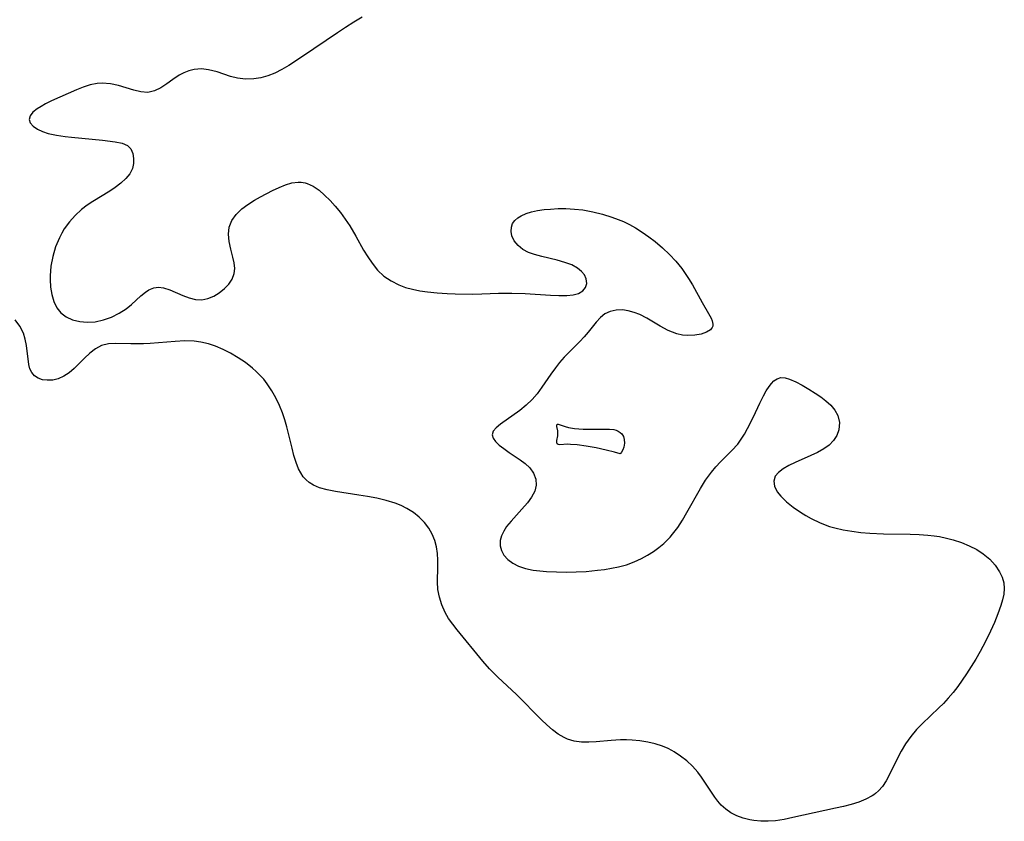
# Model space of a CAD drawing. Header units: metres. Extents: x 1073367 to 1082519, y 1569854 to 1574957.
# Tile 293 of 656: x 1076664 to 1076852, y 1572509 to 1572663. Entities that reach past the tile are written whole.
import ezdxf

# ---------------------------------------------------------------- set-up
doc = ezdxf.new("R2010")
doc.units = ezdxf.units.M
doc.layers.add('CGG_CurvaNivelLidar_v1', color=253, linetype='Continuous', lineweight=30)

msp = doc.modelspace()

# ---------------------------------------------------------------- linework, layer by layer
at = {"layer": 'CGG_CurvaNivelLidar_v1'}
for p, q in [((1076729.1728, 1572663.0992, 69.5), (1076727.5861, 1572662.1545, 69.5)), ((1076727.5861, 1572662.1545, 69.5), (1076725.9895, 1572661.1444, 69.5)), ((1076724.4095, 1572660.1035, 69.5), (1076717.7299, 1572655.5754, 69.5)), ((1076725.9895, 1572661.1444, 69.5), (1076724.4095, 1572660.1035, 69.5)), ((1076717.7299, 1572655.5754, 69.5), (1076715.1357, 1572653.8766, 69.5)), ((1076715.1357, 1572653.8766, 69.5), (1076713.8123, 1572653.1036, 69.5)), ((1076694.1213, 1572652.0095, 69.5), (1076692.9312, 1572651.2148, 69.5)), ((1076695.038, 1572652.4791, 69.5), (1076694.1213, 1572652.0095, 69.5)), ((1076696.0092, 1572652.8447, 69.5), (1076695.038, 1572652.4791, 69.5)), ((1076697.0209, 1572653.0906, 69.5), (1076696.0092, 1572652.8447, 69.5)), ((1076698.4194, 1572653.2016, 69.5), (1076697.0209, 1572653.0906, 69.5)), ((1076699.7665, 1572653.0573, 69.5), (1076698.4194, 1572653.2016, 69.5)), ((1076700.5804, 1572652.869, 69.5), (1076699.7665, 1572653.0573, 69.5)), ((1076701.3933, 1572652.6284, 69.5), (1076700.5804, 1572652.869, 69.5)), ((1076703.9518, 1572651.7843, 69.5), (1076701.3933, 1572652.6284, 69.5)), ((1076711.1051, 1572651.8869, 69.5), (1076709.777, 1572651.5178, 69.5)), ((1076712.47, 1572652.4301, 69.5), (1076711.1051, 1572651.8869, 69.5)), ((1076713.8123, 1572653.1036, 69.5), (1076712.47, 1572652.4301, 69.5)), ((1076677.1198, 1572650.1859, 69.5), (1076675.7882, 1572649.7387, 69.5)), ((1076678.4595, 1572650.4504, 69.5), (1076677.1198, 1572650.1859, 69.5)), ((1076679.4189, 1572650.4923, 69.5), (1076678.4595, 1572650.4504, 69.5)), ((1076680.9911, 1572650.3456, 69.5), (1076679.4189, 1572650.4923, 69.5)), ((1076682.5467, 1572650.0147, 69.5), (1076680.9911, 1572650.3456, 69.5)), ((1076685.4735, 1572649.1396, 69.5), (1076682.5467, 1572650.0147, 69.5)), ((1076691.7877, 1572650.3742, 69.5), (1076690.6099, 1572649.6088, 69.5)), ((1076692.9312, 1572651.2148, 69.5), (1076691.7877, 1572650.3742, 69.5)), ((1076705.2782, 1572651.4528, 69.5), (1076703.9518, 1572651.7843, 69.5)), ((1076706.8402, 1572651.2671, 69.5), (1076705.2782, 1572651.4528, 69.5)), ((1076708.4384, 1572651.3061, 69.5), (1076706.8402, 1572651.2671, 69.5)), ((1076709.777, 1572651.5178, 69.5), (1076708.4384, 1572651.3061, 69.5)), ((1076674.4535, 1572649.183, 69.5), (1076669.7207, 1572647.082, 69.5)), ((1076675.7882, 1572649.7387, 69.5), (1076674.4535, 1572649.183, 69.5)), ((1076686.8289, 1572648.8091, 69.5), (1076685.4735, 1572649.1396, 69.5)), ((1076688.1331, 1572648.7355, 69.5), (1076686.8289, 1572648.8091, 69.5)), ((1076689.3916, 1572649.0269, 69.5), (1076688.1331, 1572648.7355, 69.5)), ((1076690.6099, 1572649.6088, 69.5), (1076689.3916, 1572649.0269, 69.5)), ((1076668.5841, 1572646.524, 69.5), (1076667.7218, 1572646.0552, 69.5)), ((1076669.7207, 1572647.082, 69.5), (1076668.5841, 1572646.524, 69.5)), ((1076666.1561, 1572644.9134, 69.5), (1076665.6249, 1572644.2314, 69.5)), ((1076666.9549, 1572645.5702, 69.5), (1076666.1561, 1572644.9134, 69.5)), ((1076667.7218, 1572646.0552, 69.5), (1076666.9549, 1572645.5702, 69.5)), ((1076665.6249, 1572644.2314, 69.5), (1076665.4374, 1572643.5417, 69.5)), ((1076665.4374, 1572643.5417, 69.5), (1076665.6468, 1572642.8766, 69.5)), ((1076665.6468, 1572642.8766, 69.5), (1076666.1957, 1572642.2478, 69.5)), ((1076666.1957, 1572642.2478, 69.5), (1076667.0199, 1572641.6837, 69.5)), ((1076667.0199, 1572641.6837, 69.5), (1076667.9774, 1572641.244, 69.5)), ((1076667.9774, 1572641.244, 69.5), (1076669.0843, 1572640.884, 69.5)), ((1076669.0843, 1572640.884, 69.5), (1076670.6288, 1572640.5407, 69.5)), ((1076670.6288, 1572640.5407, 69.5), (1076672.2923, 1572640.291, 69.5)), ((1076672.2923, 1572640.291, 69.5), (1076673.5095, 1572640.1552, 69.5)), ((1076673.5095, 1572640.1552, 69.5), (1076679.4742, 1572639.6082, 69.5)), ((1076679.4742, 1572639.6082, 69.5), (1076681.9107, 1572639.2886, 69.5)), ((1076681.9107, 1572639.2886, 69.5), (1076683.2331, 1572639.0185, 69.5)), ((1076683.2331, 1572639.0185, 69.5), (1076684.2596, 1572638.5554, 69.5)), ((1076684.2596, 1572638.5554, 69.5), (1076684.8621, 1572637.9021, 69.5)), ((1076684.8621, 1572637.9021, 69.5), (1076685.2361, 1572637.0583, 69.5)), ((1076685.2361, 1572637.0583, 69.5), (1076685.4192, 1572636.0988, 69.5)), ((1076685.4238, 1572635.1258, 69.5), (1076685.2027, 1572634.1427, 69.5)), ((1076685.4192, 1572636.0988, 69.5), (1076685.4238, 1572635.1258, 69.5)), ((1076684.6959, 1572633.1739, 69.5), (1076683.9422, 1572632.2381, 69.5)), ((1076685.2027, 1572634.1427, 69.5), (1076684.6959, 1572633.1739, 69.5)), ((1076682.9939, 1572631.3457, 69.5), (1076681.8919, 1572630.5086, 69.5)), ((1076683.9422, 1572632.2381, 69.5), (1076682.9939, 1572631.3457, 69.5)), ((1076714.4938, 1572631.0495, 69.5), (1076715.7258, 1572631.3979, 69.5)), ((1076715.7258, 1572631.3979, 69.5), (1076716.9283, 1572631.5565, 69.5)), ((1076716.9283, 1572631.5565, 69.5), (1076717.4638, 1572631.5494, 69.5)), ((1076717.4638, 1572631.5494, 69.5), (1076718.2331, 1572631.4312, 69.5)), ((1076718.2331, 1572631.4312, 69.5), (1076718.6246, 1572631.3172, 69.5)), ((1076718.6246, 1572631.3172, 69.5), (1076719.7833, 1572630.7816, 69.5)), ((1076680.8783, 1572629.8541, 69.5), (1076677.5946, 1572627.8758, 69.5)), ((1076681.8919, 1572630.5086, 69.5), (1076680.8783, 1572629.8541, 69.5)), ((1076709.6874, 1572628.7774, 69.5), (1076711.9766, 1572629.9806, 69.5)), ((1076711.9766, 1572629.9806, 69.5), (1076713.2412, 1572630.5629, 69.5)), ((1076713.2412, 1572630.5629, 69.5), (1076714.4938, 1572631.0495, 69.5)), ((1076719.7833, 1572630.7816, 69.5), (1076720.9048, 1572630.0147, 69.5)), ((1076720.9048, 1572630.0147, 69.5), (1076721.9695, 1572629.0967, 69.5)), ((1076677.5946, 1572627.8758, 69.5), (1076676.4966, 1572627.1262, 69.5)), ((1076706.136, 1572626.4372, 69.5), (1076707.3, 1572627.3153, 69.5)), ((1076707.3, 1572627.3153, 69.5), (1076708.5745, 1572628.1288, 69.5)), ((1076708.5745, 1572628.1288, 69.5), (1076709.6874, 1572628.7774, 69.5)), ((1076721.9695, 1572629.0967, 69.5), (1076723.0093, 1572628.0546, 69.5)), ((1076723.0093, 1572628.0546, 69.5), (1076724.0118, 1572626.937, 69.5)), ((1076675.4409, 1572626.3085, 69.5), (1076674.2245, 1572625.1883, 69.5)), ((1076676.4966, 1572627.1262, 69.5), (1076675.4409, 1572626.3085, 69.5)), ((1076705.0613, 1572625.3831, 69.5), (1076706.136, 1572626.4372, 69.5)), ((1076724.0118, 1572626.937, 69.5), (1076724.9837, 1572625.7482, 69.5)), ((1076724.9837, 1572625.7482, 69.5), (1076725.9135, 1572624.4988, 69.5)), ((1076759.5924, 1572625.1359, 69.5), (1076760.5308, 1572625.542, 69.5)), ((1076760.5308, 1572625.542, 69.5), (1076761.5869, 1572625.8625, 69.5)), ((1076761.5869, 1572625.8625, 69.5), (1076762.7356, 1572626.1118, 69.5)), ((1076762.7356, 1572626.1118, 69.5), (1076763.9548, 1572626.2973, 69.5)), ((1076763.9548, 1572626.2973, 69.5), (1076765.2269, 1572626.4227, 69.5)), ((1076765.2269, 1572626.4227, 69.5), (1076766.6798, 1572626.4936, 69.5)), ((1076766.6798, 1572626.4936, 69.5), (1076768.163, 1572626.4952, 69.5)), ((1076768.163, 1572626.4952, 69.5), (1076769.7845, 1572626.4165, 69.5)), ((1076769.7845, 1572626.4165, 69.5), (1076771.4098, 1572626.2405, 69.5)), ((1076771.4098, 1572626.2405, 69.5), (1076773.28, 1572625.9003, 69.5)), ((1076773.28, 1572625.9003, 69.5), (1076775.1277, 1572625.4366, 69.5)), ((1076775.1277, 1572625.4366, 69.5), (1076776.9433, 1572624.8736, 69.5)), ((1076673.1214, 1572623.9546, 69.5), (1076672.1506, 1572622.6166, 69.5)), ((1076674.2245, 1572625.1883, 69.5), (1076673.1214, 1572623.9546, 69.5)), ((1076703.7186, 1572622.974, 69.5), (1076704.2327, 1572624.2256, 69.5)), ((1076704.2327, 1572624.2256, 69.5), (1076705.0613, 1572625.3831, 69.5)), ((1076725.9135, 1572624.4988, 69.5), (1076726.7876, 1572623.1956, 69.5)), ((1076757.7081, 1572622.9526, 69.5), (1076757.9565, 1572623.622, 69.5)), ((1076757.9565, 1572623.622, 69.5), (1076758.3745, 1572624.2255, 69.5)), ((1076758.3745, 1572624.2255, 69.5), (1076758.9209, 1572624.719, 69.5)), ((1076758.9209, 1572624.719, 69.5), (1076759.5924, 1572625.1359, 69.5)), ((1076776.9433, 1572624.8736, 69.5), (1076778.1525, 1572624.4366, 69.5)), ((1076778.1525, 1572624.4366, 69.5), (1076779.1624, 1572624.0147, 69.5)), ((1076779.1624, 1572624.0147, 69.5), (1076780.3233, 1572623.4598, 69.5)), ((1076671.6532, 1572621.7881, 69.5), (1076671.2095, 1572620.9299, 69.5)), ((1076672.1506, 1572622.6166, 69.5), (1076671.6532, 1572621.7881, 69.5)), ((1076703.5688, 1572621.6112, 69.5), (1076703.7186, 1572622.974, 69.5)), ((1076726.7876, 1572623.1956, 69.5), (1076727.9445, 1572621.2525, 69.5)), ((1076757.6391, 1572622.1174, 69.5), (1076757.7081, 1572622.9526, 69.5)), ((1076757.8009, 1572621.2668, 69.5), (1076757.6391, 1572622.1174, 69.5)), ((1076780.3233, 1572623.4598, 69.5), (1076781.4499, 1572622.8407, 69.5)), ((1076781.4499, 1572622.8407, 69.5), (1076782.7416, 1572622.0198, 69.5)), ((1076782.7416, 1572622.0198, 69.5), (1076783.9879, 1572621.1298, 69.5)), ((1076671.2095, 1572620.9299, 69.5), (1076670.4877, 1572619.1702, 69.5)), ((1076703.7039, 1572620.1961, 69.5), (1076703.5688, 1572621.6112, 69.5)), ((1076704.0076, 1572618.7685, 69.5), (1076703.7039, 1572620.1961, 69.5)), ((1076727.9445, 1572621.2525, 69.5), (1076729.4387, 1572618.5748, 69.5)), ((1076758.2638, 1572620.309, 69.5), (1076757.8009, 1572621.2668, 69.5)), ((1076758.984, 1572619.43, 69.5), (1076758.2638, 1572620.309, 69.5)), ((1076783.9879, 1572621.1298, 69.5), (1076785.1996, 1572620.1951, 69.5)), ((1076785.1996, 1572620.1951, 69.5), (1076786.6378, 1572619.0101, 69.5)), ((1076670.4877, 1572619.1702, 69.5), (1076669.9521, 1572617.35, 69.5)), ((1076704.4049, 1572617.2257, 69.5), (1076704.0076, 1572618.7685, 69.5)), ((1076729.4387, 1572618.5748, 69.5), (1076730.2096, 1572617.2768, 69.5)), ((1076759.928, 1572618.6771, 69.5), (1076758.984, 1572619.43, 69.5)), ((1076760.9755, 1572618.125, 69.5), (1076759.928, 1572618.6771, 69.5)), ((1076762.1475, 1572617.6906, 69.5), (1076760.9755, 1572618.125, 69.5)), ((1076786.6378, 1572619.0101, 69.5), (1076787.9951, 1572617.7512, 69.5)), ((1076669.9521, 1572617.35, 69.5), (1076669.5962, 1572615.5044, 69.5)), ((1076704.6466, 1572616.1227, 69.5), (1076704.4049, 1572617.2257, 69.5)), ((1076704.7662, 1572615.0629, 69.5), (1076704.6466, 1572616.1227, 69.5)), ((1076730.2096, 1572617.2768, 69.5), (1076731.037, 1572616.0435, 69.5)), ((1076731.037, 1572616.0435, 69.5), (1076732.1171, 1572614.7276, 69.5)), ((1076763.5076, 1572617.3137, 69.5), (1076762.1475, 1572617.6906, 69.5)), ((1076766.4554, 1572616.6184, 69.5), (1076763.5076, 1572617.3137, 69.5)), ((1076767.9382, 1572616.2036, 69.5), (1076766.4554, 1572616.6184, 69.5)), ((1076769.2535, 1572615.7163, 69.5), (1076767.9382, 1572616.2036, 69.5)), ((1076787.9951, 1572617.7512, 69.5), (1076789.207, 1572616.4236, 69.5)), ((1076789.207, 1572616.4236, 69.5), (1076790.3199, 1572615.0232, 69.5)), ((1076669.5962, 1572615.5044, 69.5), (1076669.4318, 1572613.6676, 69.5)), ((1076704.6882, 1572614.0612, 69.5), (1076704.7662, 1572615.0629, 69.5)), ((1076732.1171, 1572614.7276, 69.5), (1076733.3307, 1572613.6041, 69.5)), ((1076770.3888, 1572615.1049, 69.5), (1076769.2535, 1572615.7163, 69.5)), ((1076771.1365, 1572614.4916, 69.5), (1076770.3888, 1572615.1049, 69.5)), ((1076771.6931, 1572613.8022, 69.5), (1076771.1365, 1572614.4916, 69.5)), ((1076790.3199, 1572615.0232, 69.5), (1076790.9965, 1572614.0901, 69.5)), ((1076669.4318, 1572613.6676, 69.5), (1076669.4254, 1572612.9696, 69.5)), ((1076669.4254, 1572612.9696, 69.5), (1076669.5198, 1572611.4762, 69.5)), ((1076703.6327, 1572612.0586, 69.5), (1076704.2946, 1572613.0149, 69.5)), ((1076704.2946, 1572613.0149, 69.5), (1076704.6882, 1572614.0612, 69.5)), ((1076733.3307, 1572613.6041, 69.5), (1076734.6814, 1572612.6598, 69.5)), ((1076734.6814, 1572612.6598, 69.5), (1076736.1523, 1572611.9059, 69.5)), ((1076772.0327, 1572613.0702, 69.5), (1076771.6931, 1572613.8022, 69.5)), ((1076772.1238, 1572612.207, 69.5), (1076772.0327, 1572613.0702, 69.5)), ((1076790.9965, 1572614.0901, 69.5), (1076791.6308, 1572613.1434, 69.5)), ((1076791.6308, 1572613.1434, 69.5), (1076792.3842, 1572611.8999, 69.5)), ((1076669.5198, 1572611.4762, 69.5), (1076669.7595, 1572610.0505, 69.5)), ((1076686.8211, 1572609.7965, 69.5), (1076687.6909, 1572610.5122, 69.5)), ((1076687.6909, 1572610.5122, 69.5), (1076688.3587, 1572610.9541, 69.5)), ((1076688.3587, 1572610.9541, 69.5), (1076688.6235, 1572611.096, 69.5)), ((1076688.6235, 1572611.096, 69.5), (1076689.2855, 1572611.3519, 69.5)), ((1076689.2855, 1572611.3519, 69.5), (1076690.1581, 1572611.4657, 69.5)), ((1076690.1581, 1572611.4657, 69.5), (1076691.119, 1572611.3427, 69.5)), ((1076691.119, 1572611.3427, 69.5), (1076692.325, 1572610.9637, 69.5)), ((1076692.325, 1572610.9637, 69.5), (1076694.8534, 1572609.8935, 69.5)), ((1076700.7402, 1572609.7657, 69.5), (1076701.7981, 1572610.4204, 69.5)), ((1076701.7981, 1572610.4204, 69.5), (1076702.7789, 1572611.1917, 69.5)), ((1076702.7789, 1572611.1917, 69.5), (1076703.6327, 1572612.0586, 69.5)), ((1076736.1523, 1572611.9059, 69.5), (1076737.4423, 1572611.4361, 69.5)), ((1076737.4423, 1572611.4361, 69.5), (1076738.7916, 1572611.0756, 69.5)), ((1076738.7916, 1572611.0756, 69.5), (1076740.1947, 1572610.7949, 69.5)), ((1076740.1947, 1572610.7949, 69.5), (1076741.6342, 1572610.5789, 69.5)), ((1076741.6342, 1572610.5789, 69.5), (1076743.4971, 1572610.3797, 69.5)), ((1076743.4971, 1572610.3797, 69.5), (1076745.3912, 1572610.2455, 69.5)), ((1076755.2274, 1572610.3029, 69.5), (1076757.8224, 1572610.3432, 69.5)), ((1076757.8224, 1572610.3432, 69.5), (1076760.3259, 1572610.2496, 69.5)), ((1076770.5567, 1572610.2865, 69.5), (1076771.3665, 1572610.7413, 69.5)), ((1076771.3665, 1572610.7413, 69.5), (1076771.8983, 1572611.4047, 69.5)), ((1076771.8983, 1572611.4047, 69.5), (1076772.1238, 1572612.207, 69.5)), ((1076792.3842, 1572611.8999, 69.5), (1076794.2082, 1572608.5529, 69.5)), ((1076669.7595, 1572610.0505, 69.5), (1076670.1516, 1572608.7265, 69.5)), ((1076670.1516, 1572608.7265, 69.5), (1076670.7135, 1572607.5451, 69.5)), ((1076685.0043, 1572608.1466, 69.5), (1076686.8211, 1572609.7965, 69.5)), ((1076694.8534, 1572609.8935, 69.5), (1076696.0655, 1572609.4385, 69.5)), ((1076696.0655, 1572609.4385, 69.5), (1076697.2765, 1572609.1285, 69.5)), ((1076697.2765, 1572609.1285, 69.5), (1076698.4688, 1572609.0542, 69.5)), ((1076698.4688, 1572609.0542, 69.5), (1076699.6269, 1572609.285, 69.5)), ((1076699.6269, 1572609.285, 69.5), (1076700.7402, 1572609.7657, 69.5)), ((1076745.3912, 1572610.2455, 69.5), (1076746.9752, 1572610.1744, 69.5)), ((1076746.9752, 1572610.1744, 69.5), (1076750.3259, 1572610.1332, 69.5)), ((1076750.3259, 1572610.1332, 69.5), (1076752.0838, 1572610.1704, 69.5)), ((1076752.0838, 1572610.1704, 69.5), (1076755.2274, 1572610.3029, 69.5)), ((1076760.3259, 1572610.2496, 69.5), (1076765.2109, 1572609.9185, 69.5)), ((1076765.2109, 1572609.9185, 69.5), (1076766.8138, 1572609.8496, 69.5)), ((1076766.8138, 1572609.8496, 69.5), (1076768.3021, 1572609.8693, 69.5)), ((1076768.3021, 1572609.8693, 69.5), (1076769.5162, 1572610.0064, 69.5)), ((1076769.5162, 1572610.0064, 69.5), (1076770.5567, 1572610.2865, 69.5)), ((1076794.2082, 1572608.5529, 69.5), (1076795.4379, 1572606.4674, 69.5)), ((1076670.7135, 1572607.5451, 69.5), (1076671.474, 1572606.5567, 69.5)), ((1076682.6507, 1572606.4707, 69.5), (1076683.9966, 1572607.3359, 69.5)), ((1076683.9966, 1572607.3359, 69.5), (1076685.0043, 1572608.1466, 69.5)), ((1076776.6109, 1572606.8472, 69.5), (1076775.6025, 1572606.3673, 69.5)), ((1076777.7452, 1572607.0983, 69.5), (1076776.6109, 1572606.8472, 69.5)), ((1076778.9636, 1572607.1254, 69.5), (1076777.7452, 1572607.0983, 69.5)), ((1076780.0669, 1572606.9671, 69.5), (1076778.9636, 1572607.1254, 69.5)), ((1076781.1863, 1572606.6585, 69.5), (1076780.0669, 1572606.9671, 69.5)), ((1076782.3032, 1572606.219, 69.5), (1076781.1863, 1572606.6585, 69.5)), ((1076663.6438, 1572604.0318, 69.5), (1076662.7243, 1572605.2383, 69.5)), ((1076671.474, 1572606.5567, 69.5), (1076672.5094, 1572605.7726, 69.5)), ((1076672.5094, 1572605.7726, 69.5), (1076673.7363, 1572605.2285, 69.5)), ((1076673.7363, 1572605.2285, 69.5), (1076675.0948, 1572604.899, 69.5)), ((1076675.0948, 1572604.899, 69.5), (1076676.5342, 1572604.7741, 69.5)), ((1076676.5342, 1572604.7741, 69.5), (1076678.0745, 1572604.867, 69.5)), ((1076678.0745, 1572604.867, 69.5), (1076679.6518, 1572605.2058, 69.5)), ((1076679.6518, 1572605.2058, 69.5), (1076681.1892, 1572605.7527, 69.5)), ((1076681.1892, 1572605.7527, 69.5), (1076682.6507, 1572606.4707, 69.5)), ((1076773.9535, 1572604.765, 69.5), (1076772.4378, 1572602.8937, 69.5)), ((1076774.7365, 1572605.6524, 69.5), (1076773.9535, 1572604.765, 69.5)), ((1076775.6025, 1572606.3673, 69.5), (1076774.7365, 1572605.6524, 69.5)), ((1076783.6216, 1572605.5491, 69.5), (1076782.3032, 1572606.219, 69.5)), ((1076786.2165, 1572604.016, 69.5), (1076783.6216, 1572605.5491, 69.5)), ((1076795.4379, 1572606.4674, 69.5), (1076795.921, 1572605.5621, 69.5)), ((1076795.921, 1572605.5621, 69.5), (1076796.1456, 1572605.0096, 69.5)), ((1076796.1456, 1572605.0096, 69.5), (1076796.2742, 1572604.4131, 69.5)), ((1076664.3188, 1572602.6943, 69.5), (1076663.6438, 1572604.0318, 69.5)), ((1076772.4378, 1572602.8937, 69.5), (1076771.651, 1572602, 69.5)), ((1076787.685, 1572603.2176, 69.5), (1076786.2165, 1572604.016, 69.5)), ((1076788.532, 1572602.8418, 69.5), (1076787.685, 1572603.2176, 69.5)), ((1076789.3881, 1572602.5465, 69.5), (1076788.532, 1572602.8418, 69.5)), ((1076795.0414, 1572602.8491, 69.5), (1076794.0196, 1572602.486, 69.5)), ((1076795.8089, 1572603.3369, 69.5), (1076795.0414, 1572602.8491, 69.5)), ((1076795.9654, 1572603.4941, 69.5), (1076795.8089, 1572603.3369, 69.5)), ((1076796.1344, 1572603.7307, 69.5), (1076795.9654, 1572603.4941, 69.5)), ((1076796.2493, 1572604.0296, 69.5), (1076796.1344, 1572603.7307, 69.5)), ((1076796.2742, 1572604.4131, 69.5), (1076796.2493, 1572604.0296, 69.5)), ((1076664.6782, 1572601.5208, 69.5), (1076664.3188, 1572602.6943, 69.5)), ((1076664.91, 1572600.3155, 69.5), (1076664.6782, 1572601.5208, 69.5)), ((1076693.3655, 1572601.0936, 69.5), (1076688.5753, 1572600.7012, 69.5)), ((1076695.1927, 1572601.179, 69.5), (1076693.3655, 1572601.0936, 69.5)), ((1076697.0003, 1572601.1361, 69.5), (1076695.1927, 1572601.179, 69.5)), ((1076698.2955, 1572600.9824, 69.5), (1076697.0003, 1572601.1361, 69.5)), ((1076699.72, 1572600.6575, 69.5), (1076698.2955, 1572600.9824, 69.5)), ((1076770.8106, 1572601.1073, 69.5), (1076768.6826, 1572598.9905, 69.5)), ((1076771.651, 1572602, 69.5), (1076770.8106, 1572601.1073, 69.5)), ((1076790.4533, 1572602.312, 69.5), (1076789.3881, 1572602.5465, 69.5)), ((1076791.5065, 1572602.2133, 69.5), (1076790.4533, 1572602.312, 69.5)), ((1076792.8203, 1572602.2647, 69.5), (1076791.5065, 1572602.2133, 69.5)), ((1076794.0196, 1572602.486, 69.5), (1076792.8203, 1572602.2647, 69.5)), ((1076665.3834, 1572596.6761, 69.5), (1076664.91, 1572600.3155, 69.5)), ((1076678.0993, 1572599.701, 69.5), (1076677.012, 1572598.8801, 69.5)), ((1076679.2706, 1572600.2972, 69.5), (1076678.0993, 1572599.701, 69.5)), ((1076680.6118, 1572600.611, 69.5), (1076679.2706, 1572600.2972, 69.5)), ((1076681.9492, 1572600.6876, 69.5), (1076680.6118, 1572600.611, 69.5)), ((1076684.8531, 1572600.6058, 69.5), (1076681.9492, 1572600.6876, 69.5)), ((1076687.308, 1572600.6341, 69.5), (1076684.8531, 1572600.6058, 69.5)), ((1076688.5753, 1572600.7012, 69.5), (1076687.308, 1572600.6341, 69.5)), ((1076701.1153, 1572600.1916, 69.5), (1076699.72, 1572600.6575, 69.5)), ((1076702.5627, 1572599.5729, 69.5), (1076701.1153, 1572600.1916, 69.5)), ((1076703.9746, 1572598.8486, 69.5), (1076702.5627, 1572599.5729, 69.5)), ((1076675.9857, 1572597.921, 69.5), (1076674.0581, 1572595.9296, 69.5)), ((1076677.012, 1572598.8801, 69.5), (1076675.9857, 1572597.921, 69.5)), ((1076705.4206, 1572597.9874, 69.5), (1076703.9746, 1572598.8486, 69.5)), ((1076706.8121, 1572597.0392, 69.5), (1076705.4206, 1572597.9874, 69.5)), ((1076767.8018, 1572598.0596, 69.5), (1076766.9489, 1572597.0873, 69.5)), ((1076768.6826, 1572598.9905, 69.5), (1076767.8018, 1572598.0596, 69.5)), ((1076665.5854, 1572595.8512, 69.5), (1076665.3834, 1572596.6761, 69.5)), ((1076665.9088, 1572595.1399, 69.5), (1076665.5854, 1572595.8512, 69.5)), ((1076674.0581, 1572595.9296, 69.5), (1076673.0694, 1572595.063, 69.5)), ((1076708.1357, 1572596.0097, 69.5), (1076706.8121, 1572597.0392, 69.5)), ((1076708.8815, 1572595.3581, 69.5), (1076708.1357, 1572596.0097, 69.5)), ((1076709.5882, 1572594.6679, 69.5), (1076708.8815, 1572595.3581, 69.5)), ((1076766.1358, 1572596.0751, 69.5), (1076765.2486, 1572594.853, 69.5)), ((1076766.9489, 1572597.0873, 69.5), (1076766.1358, 1572596.0751, 69.5)), ((1076666.4493, 1572594.5164, 69.5), (1076665.9088, 1572595.1399, 69.5)), ((1076667.156, 1572594.0588, 69.5), (1076666.4493, 1572594.5164, 69.5)), ((1076667.9862, 1572593.7709, 69.5), (1076667.156, 1572594.0588, 69.5)), ((1076668.8651, 1572593.6573, 69.5), (1076667.9862, 1572593.7709, 69.5)), ((1076669.927, 1572593.7096, 69.5), (1076668.8651, 1572593.6573, 69.5)), ((1076671.0073, 1572593.9705, 69.5), (1076669.927, 1572593.7096, 69.5)), ((1076672.068, 1572594.4267, 69.5), (1076671.0073, 1572593.9705, 69.5)), ((1076673.0694, 1572595.063, 69.5), (1076672.068, 1572594.4267, 69.5)), ((1076710.3106, 1572593.8574, 69.5), (1076709.5882, 1572594.6679, 69.5)), ((1076710.9799, 1572592.9965, 69.5), (1076710.3106, 1572593.8574, 69.5)), ((1076765.2486, 1572594.853, 69.5), (1076763.5322, 1572592.3319, 69.5)), ((1076807.4722, 1572593.0666, 69.5), (1076807.9371, 1572593.5425, 69.5)), ((1076807.9371, 1572593.5425, 69.5), (1076808.5904, 1572593.9677, 69.5)), ((1076808.5904, 1572593.9677, 69.5), (1076809.3093, 1572594.1734, 69.5)), ((1076809.3093, 1572594.1734, 69.5), (1076810.1023, 1572594.1392, 69.5)), ((1076810.1023, 1572594.1392, 69.5), (1076810.9474, 1572593.9038, 69.5)), ((1076810.9474, 1572593.9038, 69.5), (1076812.1773, 1572593.3638, 69.5)), ((1076711.8612, 1572591.6773, 69.5), (1076710.9799, 1572592.9965, 69.5)), ((1076712.6452, 1572590.2862, 69.5), (1076711.8612, 1572591.6773, 69.5)), ((1076763.5322, 1572592.3319, 69.5), (1076762.6341, 1572591.102, 69.5)), ((1076805.9726, 1572590.6709, 69.5), (1076806.501, 1572591.6317, 69.5)), ((1076806.501, 1572591.6317, 69.5), (1076807.0389, 1572592.4894, 69.5)), ((1076807.0389, 1572592.4894, 69.5), (1076807.4722, 1572593.0666, 69.5)), ((1076812.1773, 1572593.3638, 69.5), (1076813.3765, 1572592.7227, 69.5)), ((1076813.3765, 1572592.7227, 69.5), (1076814.6132, 1572591.9935, 69.5)), ((1076814.6132, 1572591.9935, 69.5), (1076815.8554, 1572591.2131, 69.5)), ((1076713.3319, 1572588.8367, 69.5), (1076712.6452, 1572590.2862, 69.5)), ((1076761.6672, 1572589.9587, 69.5), (1076760.5427, 1572588.8786, 69.5)), ((1076762.6341, 1572591.102, 69.5), (1076761.6672, 1572589.9587, 69.5)), ((1076805.2728, 1572589.2741, 69.5), (1076805.9726, 1572590.6709, 69.5)), ((1076815.8554, 1572591.2131, 69.5), (1076816.9105, 1572590.5089, 69.5)), ((1076816.9105, 1572590.5089, 69.5), (1076817.9028, 1572589.7592, 69.5)), ((1076817.9028, 1572589.7592, 69.5), (1076818.8374, 1572588.8877, 69.5)), ((1076713.8971, 1572587.4104, 69.5), (1076713.3319, 1572588.8367, 69.5)), ((1076759.3492, 1572587.9126, 69.5), (1076755.6211, 1572585.2667, 69.5)), ((1076760.5427, 1572588.8786, 69.5), (1076759.3492, 1572587.9126, 69.5)), ((1076804.0357, 1572586.6709, 69.5), (1076805.2728, 1572589.2741, 69.5)), ((1076818.8374, 1572588.8877, 69.5), (1076819.6086, 1572587.9377, 69.5)), ((1076819.6086, 1572587.9377, 69.5), (1076820.1652, 1572586.9148, 69.5)), ((1076714.3444, 1572586.1051, 69.5), (1076713.8971, 1572587.4104, 69.5)), ((1076714.7407, 1572584.7886, 69.5), (1076714.3444, 1572586.1051, 69.5)), ((1076802.9181, 1572584.4309, 69.5), (1076804.0357, 1572586.6709, 69.5)), ((1076820.1652, 1572586.9148, 69.5), (1076820.4892, 1572585.5617, 69.5)), ((1076715.088, 1572583.47, 69.5), (1076714.7407, 1572584.7886, 69.5)), ((1076754.8144, 1572584.585, 69.5), (1076754.2565, 1572583.9143, 69.5)), ((1076755.6211, 1572585.2667, 69.5), (1076754.8144, 1572584.585, 69.5)), ((1076766.3926, 1572585.0925, 69.5), (1076766.4657, 1572585.2595, 69.5)), ((1076766.4188, 1572584.8033, 69.5), (1076766.3926, 1572585.0925, 69.5)), ((1076766.5719, 1572583.9941, 69.5), (1076766.4188, 1572584.8033, 69.5)), ((1076766.4657, 1572585.2595, 69.5), (1076766.6879, 1572585.2772, 69.5)), ((1076766.608, 1572583.5286, 69.5), (1076766.5719, 1572583.9941, 69.5)), ((1076766.6879, 1572585.2772, 69.5), (1076767.0404, 1572585.176, 69.5)), ((1076767.0404, 1572585.176, 69.5), (1076768.0354, 1572584.8095, 69.5)), ((1076768.0354, 1572584.8095, 69.5), (1076768.6476, 1572584.6308, 69.5)), ((1076768.6476, 1572584.6308, 69.5), (1076769.8154, 1572584.4385, 69.5)), ((1076769.8154, 1572584.4385, 69.5), (1076771.4366, 1572584.3383, 69.5)), ((1076771.4366, 1572584.3383, 69.5), (1076776.5183, 1572584.3163, 69.5)), ((1076776.5183, 1572584.3163, 69.5), (1076777.315, 1572584.2256, 69.5)), ((1076777.315, 1572584.2256, 69.5), (1076777.7405, 1572584.1127, 69.5)), ((1076777.7405, 1572584.1127, 69.5), (1076778.1371, 1572583.9492, 69.5)), ((1076802.3395, 1572583.3865, 69.5), (1076802.9181, 1572584.4309, 69.5)), ((1076820.4005, 1572584.189, 69.5), (1076820.0215, 1572583.1183, 69.5)), ((1076820.4892, 1572585.5617, 69.5), (1076820.4005, 1572584.189, 69.5)), ((1076715.7366, 1572580.6527, 69.5), (1076715.088, 1572583.47, 69.5)), ((1076754.2565, 1572583.9143, 69.5), (1076754.0377, 1572583.2407, 69.5)), ((1076754.0377, 1572583.2407, 69.5), (1076754.2053, 1572582.5939, 69.5)), ((1076754.2053, 1572582.5939, 69.5), (1076754.6776, 1572581.9355, 69.5)), ((1076766.3807, 1572581.7618, 69.5), (1076766.4058, 1572582.1266, 69.5)), ((1076766.4058, 1572582.1266, 69.5), (1076766.5696, 1572583.0378, 69.5)), ((1076766.5696, 1572583.0378, 69.5), (1076766.608, 1572583.5286, 69.5)), ((1076778.1371, 1572583.9492, 69.5), (1076778.5219, 1572583.7096, 69.5)), ((1076778.5219, 1572583.7096, 69.5), (1076778.8453, 1572583.4047, 69.5)), ((1076778.8453, 1572583.4047, 69.5), (1076779.1545, 1572582.918, 69.5)), ((1076779.1545, 1572582.918, 69.5), (1076779.3268, 1572582.3578, 69.5)), ((1076779.3268, 1572582.3578, 69.5), (1076779.3529, 1572581.6191, 69.5)), ((1076801.031, 1572581.455, 69.5), (1076801.7167, 1572582.3884, 69.5)), ((1076801.7167, 1572582.3884, 69.5), (1076802.3395, 1572583.3865, 69.5)), ((1076819.3835, 1572582.1337, 69.5), (1076818.5201, 1572581.2779, 69.5)), ((1076820.0215, 1572583.1183, 69.5), (1076819.3835, 1572582.1337, 69.5)), ((1076716.0916, 1572579.2759, 69.5), (1076715.7366, 1572580.6527, 69.5)), ((1076754.6776, 1572581.9355, 69.5), (1076755.3773, 1572581.2686, 69.5)), ((1076755.3773, 1572581.2686, 69.5), (1076756.2381, 1572580.5954, 69.5)), ((1076756.2381, 1572580.5954, 69.5), (1076757.268, 1572579.8749, 69.5)), ((1076766.4692, 1572581.5029, 69.5), (1076766.3807, 1572581.7618, 69.5)), ((1076766.6833, 1572581.385, 69.5), (1076766.4692, 1572581.5029, 69.5)), ((1076767.0108, 1572581.3487, 69.5), (1076766.6833, 1572581.385, 69.5)), ((1076768.4663, 1572581.4201, 69.5), (1076767.0108, 1572581.3487, 69.5)), ((1076769.0433, 1572581.4113, 69.5), (1076768.4663, 1572581.4201, 69.5)), ((1076770.3086, 1572581.31, 69.5), (1076769.0433, 1572581.4113, 69.5)), ((1076772.0146, 1572581.0685, 69.5), (1076770.3086, 1572581.31, 69.5)), ((1076773.9618, 1572580.7178, 69.5), (1076772.0146, 1572581.0685, 69.5)), ((1076775.8565, 1572580.3143, 69.5), (1076773.9618, 1572580.7178, 69.5)), ((1076777.4465, 1572579.9122, 69.5), (1076775.8565, 1572580.3143, 69.5)), ((1076779.0223, 1572580.3722, 69.5), (1076778.8061, 1572579.9486, 69.5)), ((1076779.2167, 1572580.9027, 69.5), (1076779.0223, 1572580.3722, 69.5)), ((1076779.3529, 1572581.6191, 69.5), (1076779.2167, 1572580.9027, 69.5)), ((1076797.7442, 1572578.0848, 69.5), (1076799.8912, 1572580.2073, 69.5)), ((1076799.8912, 1572580.2073, 69.5), (1076801.031, 1572581.455, 69.5)), ((1076817.4763, 1572580.5313, 69.5), (1076816.2901, 1572579.8692, 69.5)), ((1076818.5201, 1572581.2779, 69.5), (1076817.4763, 1572580.5313, 69.5)), ((1076716.4986, 1572577.9664, 69.5), (1076716.0916, 1572579.2759, 69.5)), ((1076757.268, 1572579.8749, 69.5), (1076759.397, 1572578.4666, 69.5)), ((1076759.397, 1572578.4666, 69.5), (1076760.3756, 1572577.744, 69.5)), ((1076778.5, 1572579.573, 69.5), (1076777.4465, 1572579.9122, 69.5)), ((1076778.6175, 1572579.6693, 69.5), (1076778.5, 1572579.573, 69.5)), ((1076778.8061, 1572579.9486, 69.5), (1076778.6175, 1572579.6693, 69.5)), ((1076815.0258, 1572579.2723, 69.5), (1076812.0267, 1572577.9556, 69.5)), ((1076816.2901, 1572579.8692, 69.5), (1076815.0258, 1572579.2723, 69.5)), ((1076716.9765, 1572576.7499, 69.5), (1076716.4986, 1572577.9664, 69.5)), ((1076717.3888, 1572575.9333, 69.5), (1076716.9765, 1572576.7499, 69.5)), ((1076760.3756, 1572577.744, 69.5), (1076761.2242, 1572576.9464, 69.5)), ((1076761.2242, 1572576.9464, 69.5), (1076761.9509, 1572575.9146, 69.5)), ((1076795.9798, 1572576.0751, 69.5), (1076796.8435, 1572577.1093, 69.5)), ((1076796.8435, 1572577.1093, 69.5), (1076797.7442, 1572578.0848, 69.5)), ((1076809.7096, 1572576.7264, 69.5), (1076808.8026, 1572576.0536, 69.5)), ((1076810.8007, 1572577.3521, 69.5), (1076809.7096, 1572576.7264, 69.5)), ((1076812.0267, 1572577.9556, 69.5), (1076810.8007, 1572577.3521, 69.5)), ((1076717.8819, 1572575.1965, 69.5), (1076717.3888, 1572575.9333, 69.5)), ((1076718.4125, 1572574.6153, 69.5), (1076717.8819, 1572575.1965, 69.5)), ((1076719.0249, 1572574.1106, 69.5), (1076718.4125, 1572574.6153, 69.5)), ((1076761.9509, 1572575.9146, 69.5), (1076762.3809, 1572574.7838, 69.5)), ((1076762.3809, 1572574.7838, 69.5), (1076762.461, 1572573.6045, 69.5)), ((1076793.8723, 1572572.9512, 69.5), (1076794.8833, 1572574.5596, 69.5)), ((1076794.8833, 1572574.5596, 69.5), (1076795.9798, 1572576.0751, 69.5)), ((1076808.1867, 1572575.2973, 69.5), (1076807.9383, 1572574.4027, 69.5)), ((1076808.8026, 1572576.0536, 69.5), (1076808.1867, 1572575.2973, 69.5)), ((1076719.8121, 1572573.6281, 69.5), (1076719.0249, 1572574.1106, 69.5)), ((1076720.9775, 1572573.1238, 69.5), (1076719.8121, 1572573.6281, 69.5)), ((1076722.4472, 1572572.6997, 69.5), (1076720.9775, 1572573.1238, 69.5)), ((1076724.0221, 1572572.3876, 69.5), (1076722.4472, 1572572.6997, 69.5)), ((1076762.461, 1572573.6045, 69.5), (1076762.169, 1572572.4637, 69.5)), ((1076791.3137, 1572568.3545, 69.5), (1076793.8723, 1572572.9512, 69.5)), ((1076807.9383, 1572574.4027, 69.5), (1076808.0618, 1572573.4318, 69.5)), ((1076808.0618, 1572573.4318, 69.5), (1076808.6072, 1572572.3287, 69.5)), ((1076728.5475, 1572571.7242, 69.5), (1076724.0221, 1572572.3876, 69.5)), ((1076730.189, 1572571.4513, 69.5), (1076728.5475, 1572571.7242, 69.5)), ((1076731.9856, 1572571.0968, 69.5), (1076730.189, 1572571.4513, 69.5)), ((1076733.7489, 1572570.6678, 69.5), (1076731.9856, 1572571.0968, 69.5)), ((1076761.5813, 1572571.3326, 69.5), (1076760.7779, 1572570.2225, 69.5)), ((1076762.169, 1572572.4637, 69.5), (1076761.5813, 1572571.3326, 69.5)), ((1076808.6072, 1572572.3287, 69.5), (1076809.2877, 1572571.4783, 69.5)), ((1076809.2877, 1572571.4783, 69.5), (1076810.3681, 1572570.4281, 69.5)), ((1076735.4528, 1572570.1412, 69.5), (1076733.7489, 1572570.6678, 69.5)), ((1076736.6214, 1572569.686, 69.5), (1076735.4528, 1572570.1412, 69.5)), ((1076737.7294, 1572569.1477, 69.5), (1076736.6214, 1572569.686, 69.5)), ((1076738.964, 1572568.3717, 69.5), (1076737.7294, 1572569.1477, 69.5)), ((1076759.7082, 1572569.0063, 69.5), (1076757.6386, 1572566.7507, 69.5)), ((1076760.7779, 1572570.2225, 69.5), (1076759.7082, 1572569.0063, 69.5)), ((1076810.3681, 1572570.4281, 69.5), (1076811.6399, 1572569.4006, 69.5)), ((1076811.6399, 1572569.4006, 69.5), (1076813.0549, 1572568.4134, 69.5)), ((1076740.0831, 1572567.4692, 69.5), (1076738.964, 1572568.3717, 69.5)), ((1076741.0765, 1572566.4568, 69.5), (1076740.0831, 1572567.4692, 69.5)), ((1076790.4667, 1572566.9174, 69.5), (1076791.3137, 1572568.3545, 69.5)), ((1076813.0549, 1572568.4134, 69.5), (1076814.0491, 1572567.7954, 69.5)), ((1076814.0491, 1572567.7954, 69.5), (1076815.085, 1572567.2118, 69.5)), ((1076815.085, 1572567.2118, 69.5), (1076816.7826, 1572566.3886, 69.5)), ((1076741.899, 1572565.3887, 69.5), (1076741.0765, 1572566.4568, 69.5)), ((1076742.5734, 1572564.2397, 69.5), (1076741.899, 1572565.3887, 69.5)), ((1076756.8024, 1572565.6828, 69.5), (1076756.2411, 1572564.7999, 69.5)), ((1076757.6386, 1572566.7507, 69.5), (1076756.8024, 1572565.6828, 69.5)), ((1076788.5463, 1572564.2063, 69.5), (1076789.5603, 1572565.5325, 69.5)), ((1076789.5603, 1572565.5325, 69.5), (1076790.4667, 1572566.9174, 69.5)), ((1076816.7826, 1572566.3886, 69.5), (1076818.5661, 1572565.7144, 69.5)), ((1076818.5661, 1572565.7144, 69.5), (1076819.5821, 1572565.422, 69.5)), ((1076819.5821, 1572565.422, 69.5), (1076821.2165, 1572565.0557, 69.5)), ((1076743.0769, 1572563.0171, 69.5), (1076742.5734, 1572564.2397, 69.5)), ((1076755.8231, 1572563.9061, 69.5), (1076755.5891, 1572563.0069, 69.5)), ((1076756.2411, 1572564.7999, 69.5), (1076755.8231, 1572563.9061, 69.5)), ((1076786.8599, 1572562.4788, 69.5), (1076788.0742, 1572563.6713, 69.5)), ((1076788.0742, 1572563.6713, 69.5), (1076788.5463, 1572564.2063, 69.5)), ((1076821.2165, 1572565.0557, 69.5), (1076822.8907, 1572564.7795, 69.5)), ((1076822.8907, 1572564.7795, 69.5), (1076824.5934, 1572564.5769, 69.5)), ((1076824.5934, 1572564.5769, 69.5), (1076826.3155, 1572564.4357, 69.5)), ((1076826.3155, 1572564.4357, 69.5), (1076828.9308, 1572564.321, 69.5)), ((1076828.9308, 1572564.321, 69.5), (1076834.0558, 1572564.2488, 69.5)), ((1076834.0558, 1572564.2488, 69.5), (1076835.752, 1572564.1866, 69.5)), ((1076835.752, 1572564.1866, 69.5), (1076837.4326, 1572564.063, 69.5)), ((1076837.4326, 1572564.063, 69.5), (1076838.6328, 1572563.9201, 69.5)), ((1076838.6328, 1572563.9201, 69.5), (1076839.6417, 1572563.7578, 69.5)), ((1076839.6417, 1572563.7578, 69.5), (1076840.9693, 1572563.4785, 69.5)), ((1076840.9693, 1572563.4785, 69.5), (1076842.2692, 1572563.1338, 69.5)), ((1076743.3813, 1572561.7991, 69.5), (1076743.0769, 1572563.0171, 69.5)), ((1076743.5515, 1572560.537, 69.5), (1076743.3813, 1572561.7991, 69.5)), ((1076755.5891, 1572563.0069, 69.5), (1076755.5826, 1572562.0327, 69.5)), ((1076755.5826, 1572562.0327, 69.5), (1076755.8232, 1572561.0915, 69.5)), ((1076784.8964, 1572560.9232, 69.5), (1076785.9542, 1572561.7134, 69.5)), ((1076785.9542, 1572561.7134, 69.5), (1076786.8599, 1572562.4788, 69.5)), ((1076842.2692, 1572563.1338, 69.5), (1076843.843, 1572562.6204, 69.5)), ((1076843.843, 1572562.6204, 69.5), (1076845.35, 1572562.0106, 69.5)), ((1076845.35, 1572562.0106, 69.5), (1076846.7677, 1572561.2925, 69.5)), ((1076743.6281, 1572559.2475, 69.5), (1076743.5515, 1572560.537, 69.5)), ((1076755.8232, 1572561.0915, 69.5), (1076756.2941, 1572560.2174, 69.5)), ((1076756.2941, 1572560.2174, 69.5), (1076757.037, 1572559.3915, 69.5)), ((1076781.204, 1572558.9244, 69.5), (1076782.6259, 1572559.5614, 69.5)), ((1076782.6259, 1572559.5614, 69.5), (1076783.787, 1572560.2025, 69.5)), ((1076783.787, 1572560.2025, 69.5), (1076784.8964, 1572560.9232, 69.5)), ((1076846.7677, 1572561.2925, 69.5), (1076848.017, 1572560.4874, 69.5)), ((1076848.017, 1572560.4874, 69.5), (1076849.2559, 1572559.4499, 69.5)), ((1076743.59, 1572555.0925, 69.5), (1076743.6427, 1572557.9601, 69.5)), ((1076743.6427, 1572557.9601, 69.5), (1076743.6281, 1572559.2475, 69.5)), ((1076757.037, 1572559.3915, 69.5), (1076757.9866, 1572558.6895, 69.5)), ((1076757.9866, 1572558.6895, 69.5), (1076759.1045, 1572558.1217, 69.5)), ((1076759.1045, 1572558.1217, 69.5), (1076760.4294, 1572557.6787, 69.5)), ((1076760.4294, 1572557.6787, 69.5), (1076761.8698, 1572557.3751, 69.5)), ((1076775.5477, 1572557.4917, 69.5), (1076776.8819, 1572557.7081, 69.5)), ((1076776.8819, 1572557.7081, 69.5), (1076778.1955, 1572557.9823, 69.5)), ((1076778.1955, 1572557.9823, 69.5), (1076779.7233, 1572558.4007, 69.5)), ((1076779.7233, 1572558.4007, 69.5), (1076781.204, 1572558.9244, 69.5)), ((1076849.2559, 1572559.4499, 69.5), (1076850.3096, 1572558.2909, 69.5)), ((1076850.3096, 1572558.2909, 69.5), (1076851.1491, 1572557.0337, 69.5)), ((1076761.8698, 1572557.3751, 69.5), (1076763.1368, 1572557.2107, 69.5)), ((1076763.1368, 1572557.2107, 69.5), (1076764.4491, 1572557.1038, 69.5)), ((1076764.4491, 1572557.1038, 69.5), (1076766.3327, 1572557.017, 69.5)), ((1076766.3327, 1572557.017, 69.5), (1076768.2588, 1572556.9914, 69.5)), ((1076768.2588, 1572556.9914, 69.5), (1076770.1337, 1572557.0245, 69.5)), ((1076770.1337, 1572557.0245, 69.5), (1076772.0151, 1572557.1202, 69.5)), ((1076772.0151, 1572557.1202, 69.5), (1076774.1987, 1572557.32, 69.5)), ((1076774.1987, 1572557.32, 69.5), (1076775.5477, 1572557.4917, 69.5)), ((1076851.1491, 1572557.0337, 69.5), (1076851.6273, 1572555.9999, 69.5)), ((1076851.6273, 1572555.9999, 69.5), (1076851.9337, 1572554.9315, 69.5)), ((1076743.6659, 1572553.6728, 69.5), (1076743.59, 1572555.0925, 69.5)), ((1076851.9337, 1572554.9315, 69.5), (1076852.0458, 1572553.8419, 69.5)), ((1076852.0458, 1572553.8419, 69.5), (1076851.9555, 1572552.7719, 69.5)), ((1076743.9285, 1572552.167, 69.5), (1076743.6659, 1572553.6728, 69.5)), ((1076744.3816, 1572550.6959, 69.5), (1076743.9285, 1572552.167, 69.5)), ((1076851.9555, 1572552.7719, 69.5), (1076851.7111, 1572551.6834, 69.5)), ((1076745.0182, 1572549.2803, 69.5), (1076744.3816, 1572550.6959, 69.5)), ((1076851.3638, 1572550.5655, 69.5), (1076850.796, 1572548.9881, 69.5)), ((1076851.7111, 1572551.6834, 69.5), (1076851.3638, 1572550.5655, 69.5)), ((1076745.7013, 1572548.1283, 69.5), (1076745.0182, 1572549.2803, 69.5)), ((1076850.796, 1572548.9881, 69.5), (1076850.1452, 1572547.36, 69.5)), ((1076746.484, 1572547.016, 69.5), (1076745.7013, 1572548.1283, 69.5)), ((1076747.3344, 1572545.9272, 69.5), (1076746.484, 1572547.016, 69.5)), ((1076850.1452, 1572547.36, 69.5), (1076849.4229, 1572545.7038, 69.5)), ((1076752.2347, 1572539.9136, 69.5), (1076747.3344, 1572545.9272, 69.5)), ((1076849.4229, 1572545.7038, 69.5), (1076848.452, 1572543.6823, 69.5)), ((1076848.452, 1572543.6823, 69.5), (1076847.4428, 1572541.7892, 69.5)), ((1076847.4428, 1572541.7892, 69.5), (1076846.6072, 1572540.3359, 69.5)), ((1076753.5155, 1572538.4573, 69.5), (1076752.2347, 1572539.9136, 69.5)), ((1076845.732, 1572538.9016, 69.5), (1076844.8191, 1572537.492, 69.5)), ((1076846.6072, 1572540.3359, 69.5), (1076845.732, 1572538.9016, 69.5)), ((1076755.1087, 1572536.8822, 69.5), (1076753.5155, 1572538.4573, 69.5)), ((1076758.678, 1572533.5461, 69.5), (1076755.1087, 1572536.8822, 69.5)), ((1076844.8191, 1572537.492, 69.5), (1076843.9886, 1572536.2841, 69.5)), ((1076843.1275, 1572535.1051, 69.5), (1076842.2331, 1572533.9608, 69.5)), ((1076843.9886, 1572536.2841, 69.5), (1076843.1275, 1572535.1051, 69.5)), ((1076763.4782, 1572528.7201, 69.5), (1076758.678, 1572533.5461, 69.5)), ((1076842.2331, 1572533.9608, 69.5), (1076841.3314, 1572532.8923, 69.5)), ((1076840.3909, 1572531.8702, 69.5), (1076839.5069, 1572530.9894, 69.5)), ((1076841.3314, 1572532.8923, 69.5), (1076840.3909, 1572531.8702, 69.5)), ((1076839.5069, 1572530.9894, 69.5), (1076836.3299, 1572527.9716, 69.5)), ((1076764.5086, 1572527.7387, 69.5), (1076763.4782, 1572528.7201, 69.5)), ((1076765.5678, 1572526.8143, 69.5), (1076764.5086, 1572527.7387, 69.5)), ((1076836.3299, 1572527.9716, 69.5), (1076835.2567, 1572526.8483, 69.5)), ((1076766.6539, 1572525.9963, 69.5), (1076765.5678, 1572526.8143, 69.5)), ((1076767.7826, 1572525.3228, 69.5), (1076766.6539, 1572525.9963, 69.5)), ((1076835.2567, 1572526.8483, 69.5), (1076834.1525, 1572525.5315, 69.5)), ((1076768.4517, 1572525.0205, 69.5), (1076767.7826, 1572525.3228, 69.5)), ((1076769.0814, 1572524.8048, 69.5), (1076768.4517, 1572525.0205, 69.5)), ((1076769.7254, 1572524.6485, 69.5), (1076769.0814, 1572524.8048, 69.5)), ((1076771.1144, 1572524.4681, 69.5), (1076769.7254, 1572524.6485, 69.5)), ((1076772.5654, 1572524.4407, 69.5), (1076771.1144, 1572524.4681, 69.5)), ((1076773.9418, 1572524.5171, 69.5), (1076772.5654, 1572524.4407, 69.5)), ((1076776.776, 1572524.776, 69.5), (1076773.9418, 1572524.5171, 69.5)), ((1076778.6043, 1572524.8818, 69.5), (1076776.776, 1572524.776, 69.5)), ((1076779.7128, 1572524.8925, 69.5), (1076778.6043, 1572524.8818, 69.5)), ((1076780.8208, 1572524.8547, 69.5), (1076779.7128, 1572524.8925, 69.5)), ((1076782.3248, 1572524.7167, 69.5), (1076780.8208, 1572524.8547, 69.5)), ((1076783.8065, 1572524.4789, 69.5), (1076782.3248, 1572524.7167, 69.5)), ((1076785.2527, 1572524.1388, 69.5), (1076783.8065, 1572524.4789, 69.5)), ((1076786.6483, 1572523.6884, 69.5), (1076785.2527, 1572524.1388, 69.5)), ((1076787.6851, 1572523.2522, 69.5), (1076786.6483, 1572523.6884, 69.5)), ((1076833.1562, 1572524.151, 69.5), (1076832.2788, 1572522.716, 69.5)), ((1076834.1525, 1572525.5315, 69.5), (1076833.1562, 1572524.151, 69.5)), ((1076788.4394, 1572522.8623, 69.5), (1076787.6851, 1572523.2522, 69.5)), ((1076788.8513, 1572522.6241, 69.5), (1076788.4394, 1572522.8623, 69.5)), ((1076790.1063, 1572521.8002, 69.5), (1076788.8513, 1572522.6241, 69.5)), ((1076791.2923, 1572520.8739, 69.5), (1076790.1063, 1572521.8002, 69.5)), ((1076831.7882, 1572521.7845, 69.5), (1076830.1058, 1572518.2749, 69.5)), ((1076832.2788, 1572522.716, 69.5), (1076831.7882, 1572521.7845, 69.5)), ((1076792.3936, 1572519.8528, 69.5), (1076791.2923, 1572520.8739, 69.5)), ((1076793.3902, 1572518.739, 69.5), (1076792.3936, 1572519.8528, 69.5)), ((1076794.1241, 1572517.7552, 69.5), (1076793.3902, 1572518.739, 69.5)), ((1076830.1058, 1572518.2749, 69.5), (1076829.4485, 1572517.072, 69.5)), ((1076796.6516, 1572513.9453, 69.5), (1076794.1241, 1572517.7552, 69.5)), ((1076829.4485, 1572517.072, 69.5), (1076828.7112, 1572515.9697, 69.5)), ((1076827.0723, 1572514.3886, 69.5), (1076826.7619, 1572514.1854, 69.5)), ((1076827.4171, 1572514.6416, 69.5), (1076827.0723, 1572514.3886, 69.5)), ((1076827.9956, 1572515.1495, 69.5), (1076827.4171, 1572514.6416, 69.5)), ((1076828.7112, 1572515.9697, 69.5), (1076827.9956, 1572515.1495, 69.5)), ((1076797.2335, 1572513.1628, 69.5), (1076796.6516, 1572513.9453, 69.5)), ((1076797.8597, 1572512.4353, 69.5), (1076797.2335, 1572513.1628, 69.5)), ((1076798.7368, 1572511.6275, 69.5), (1076797.8597, 1572512.4353, 69.5)), ((1076822.7492, 1572512.5615, 69.5), (1076821.2527, 1572512.1764, 69.5)), ((1076824.1836, 1572513.0052, 69.5), (1076822.7492, 1572512.5615, 69.5)), ((1076825.5311, 1572513.5353, 69.5), (1076824.1836, 1572513.0052, 69.5)), ((1076826.7619, 1572514.1854, 69.5), (1076825.5311, 1572513.5353, 69.5)), ((1076799.7164, 1572510.9461, 69.5), (1076798.7368, 1572511.6275, 69.5)), ((1076800.8531, 1572510.3718, 69.5), (1076799.7164, 1572510.9461, 69.5)), ((1076819.7142, 1572511.8267, 69.5), (1076811.5473, 1572510.037, 69.5)), ((1076821.2527, 1572512.1764, 69.5), (1076819.7142, 1572511.8267, 69.5)), ((1076802.0716, 1572509.9345, 69.5), (1076800.8531, 1572510.3718, 69.5)), ((1076803.3514, 1572509.6192, 69.5), (1076802.0716, 1572509.9345, 69.5)), ((1076804.1069, 1572509.4894, 69.5), (1076803.3514, 1572509.6192, 69.5)), ((1076805.4714, 1572509.3477, 69.5), (1076804.1069, 1572509.4894, 69.5)), ((1076806.8565, 1572509.3202, 69.5), (1076805.4714, 1572509.3477, 69.5)), ((1076808.2489, 1572509.4144, 69.5), (1076806.8565, 1572509.3202, 69.5)), ((1076809.8909, 1572509.6798, 69.5), (1076808.2489, 1572509.4144, 69.5)), ((1076811.5473, 1572510.037, 69.5), (1076809.8909, 1572509.6798, 69.5))]:
    msp.add_line(p, q, dxfattribs=at)

doc.saveas('drawing.dxf')
